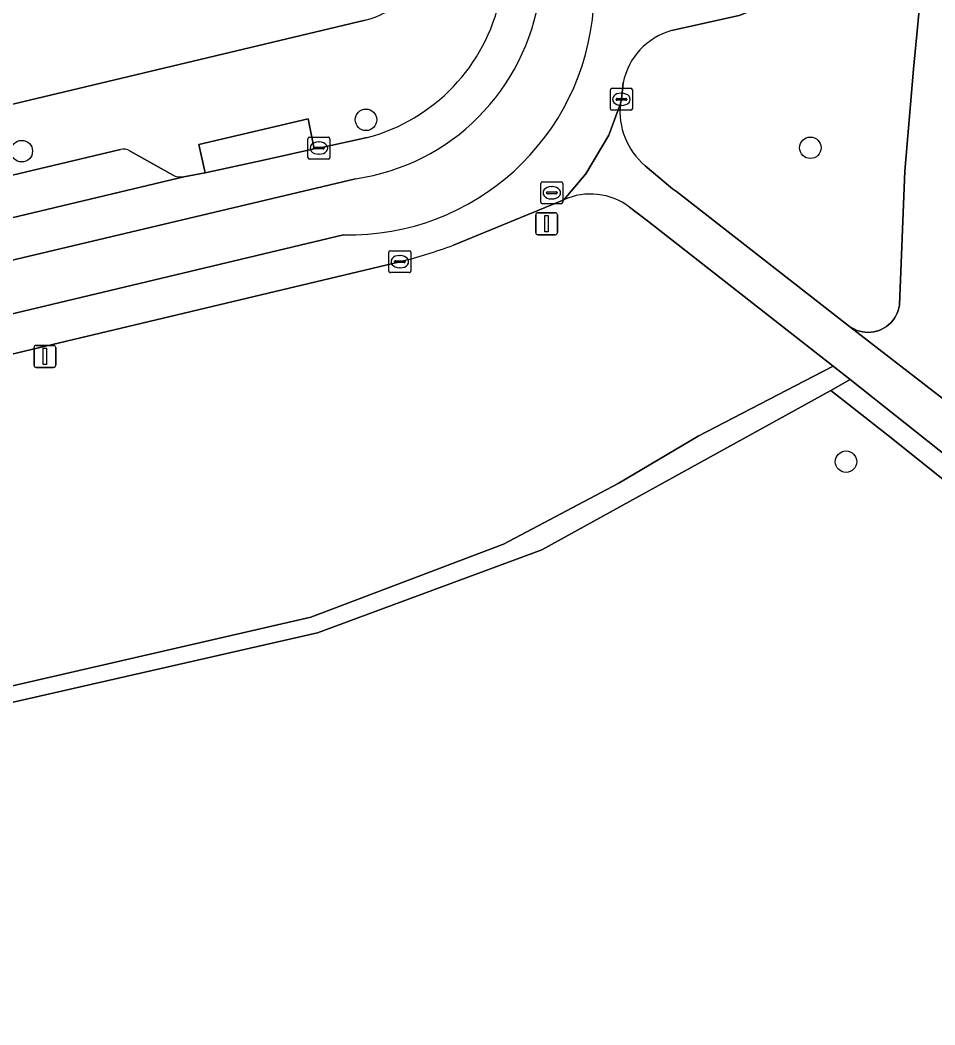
# Model space of a CAD drawing. Extents: x 162082 to 163401, y 388089 to 388636.
# Drawn here: x 163126.89 to 163168.51, y 388264.27 to 388309.98 of the extents above; entities that cross this region are included whole.
import ezdxf

# ---------------------------------------------------------------- set-up
doc = ezdxf.new("R2010")
doc.units = 0
for name, color, linetype in [('IMGEO_Boom', 7, 'Continuous'), ('IMGEO_Erf', 7, 'Continuous'), ('IMGEO_Fietspad_gesloten', 7, 'Continuous'), ('IMGEO_Grasland_overig', 7, 'Continuous'), ('IMGEO_Groenvoorziening', 7, 'Continuous'), ('IMGEO_Kolk', 7, 'Continuous'), ('IMGEO_Lichtmast', 7, 'Continuous'), ('IMGEO_Parkeervlak_open', 7, 'Continuous'), ('IMGEO_Rijbaan_lokaal_gesloten', 7, 'Continuous'), ('IMGEO_Rioolput', 7, 'Continuous'), ('IMGEO_Voetpad_open', 7, 'Continuous')]:
    doc.layers.add(name, color=color, linetype=linetype)

msp = doc.modelspace()

# ---------------------------------------------------------------- linework, layer by layer
at = {"layer": 'IMGEO_Boom'}
for centre in [(163142.627, 388305.443), (163126.966, 388304.017), (163162.844, 388304.17), (163164.468, 388289.89)]:
    msp.add_circle(centre, 0.489, dxfattribs=at)
at = {"layer": 'IMGEO_Erf'}
msp.add_lwpolyline([(163002.97, 388276.7), (163142.597, 388309.979)], dxfattribs=at)
msp.add_arc((163141.809, 388313.274), 3.388, 283.4519, 345.7154, dxfattribs=at)
at = {"layer": 'IMGEO_Fietspad_gesloten'}
for points in [[(163156.526, 388309.5), (163159.607, 388310.183), (163166.822, 388313.057), (163168.067, 388312.711), (163168.48, 388315.981), (163166.979, 388314.847), (163159.238, 388311.554)], [(163167.903, 388311.557), (163167.538, 388307.751), (163167.148, 388303.11), (163166.902, 388297.031), (163166.899, 388297.012), (163166.876, 388296.885), (163166.841, 388296.761), (163166.795, 388296.64), (163166.739, 388296.524), (163166.672, 388296.414), (163166.596, 388296.31), (163166.511, 388296.213), (163166.417, 388296.124), (163166.316, 388296.044), (163166.208, 388295.973), (163166.095, 388295.913), (163165.976, 388295.862), (163165.853, 388295.823), (163165.728, 388295.794), (163165.6, 388295.777), (163165.471, 388295.771), (163165.342, 388295.777), (163165.214, 388295.794), (163165.089, 388295.823), (163164.966, 388295.863), (163164.847, 388295.913), (163164.734, 388295.974), (163164.626, 388296.045), (163171.439, 388290.78)], [(163146.604, 388299.741), (163151.631, 388301.804), (163152.634, 388302.982), (163153.682, 388304.748), (163154.201, 388306.179), (163154.247, 388306.375), (163154.331, 388307.128)], [(163154.201, 388306.179), (163153.682, 388304.748), (163152.634, 388302.982), (163151.631, 388301.804)], [(163156.759, 388302.189), (163156.58, 388302.301), (163155.323, 388303.354)], [(163192.025, 388264.042), (163191.953, 388265.88), (163191.717, 388267.704), (163191.32, 388269.499), (163190.763, 388271.252), (163190.052, 388272.948), (163189.193, 388274.574), (163188.191, 388276.117), (163187.056, 388277.564), (163185.796, 388278.903), (163184.532, 388280.035), (163171.439, 388290.78), (163164.626, 388296.045), (163156.759, 388302.189)], [(163154.611, 388301.472), (163155.442, 388300.849), (163163.889, 388294.238), (163164.658, 388293.626), (163183.433, 388278.718), (163183.49, 388278.672), (163184.717, 388277.587), (163185.843, 388276.397), (163186.858, 388275.112), (163187.753, 388273.74), (163188.523, 388272.294), (163189.161, 388270.786), (163189.772, 388269.216), (163190.111, 388267.608), (163190.368, 388266.024), (163190.494, 388264.348), (163190.436, 388262.672)], [(163141.609, 388300.211), (163043.88, 388276.901), (163044.264, 388275.221), (163044.446, 388275.265), (163073.982, 388282.31), (163094.971, 388287.303), (163095.188, 388287.358), (163101.035, 388288.756), (163105.165, 388289.714), (163125.159, 388294.458), (163144.167, 388298.989)]]:
    msp.add_lwpolyline(points, dxfattribs=at)
for centre, radius, start, end in [((163141.853, 388311.363), 11.155, 268.7454, 355.8716), ((163157.348, 388306.538), 3.074, 105.5093, 168.9296), ((163157.441, 388305.831), 3.259, 173.8637, 229.4591), ((163152.844, 388299.154), 2.914, 52.6812, 114.6046), ((163138.638, 388321.23), 22.918, 283.9593, 290.3387)]:
    msp.add_arc(centre, radius, start, end, dxfattribs=at)
at = {"layer": 'IMGEO_Grasland_overig'}
for points in [[(163167.538, 388307.751), (163167.903, 388311.557), (163168.067, 388312.711), (163166.822, 388313.057), (163159.607, 388310.183), (163156.526, 388309.5)], [(163155.323, 388303.354), (163156.58, 388302.301), (163156.759, 388302.189), (163164.626, 388296.045), (163164.734, 388295.974), (163164.847, 388295.913), (163164.966, 388295.863), (163165.089, 388295.823), (163165.214, 388295.794), (163165.342, 388295.777), (163165.471, 388295.771), (163165.6, 388295.777), (163165.728, 388295.794), (163165.853, 388295.823), (163165.976, 388295.862), (163166.095, 388295.913), (163166.208, 388295.973), (163166.316, 388296.044), (163166.417, 388296.124), (163166.511, 388296.213), (163166.596, 388296.31), (163166.672, 388296.414), (163166.739, 388296.524), (163166.795, 388296.64), (163166.841, 388296.761), (163166.876, 388296.885), (163166.899, 388297.012), (163166.902, 388297.031), (163167.148, 388303.11), (163167.538, 388307.751)], [(163154.331, 388307.128), (163154.247, 388306.375), (163154.201, 388306.179)]]:
    msp.add_lwpolyline(points, dxfattribs=at)
for centre, radius, start, end in [((163157.348, 388306.538), 3.074, 105.5093, 168.9296), ((163157.441, 388305.831), 3.259, 173.8637, 229.4591)]:
    msp.add_arc(centre, radius, start, end, dxfattribs=at)
at = {"layer": 'IMGEO_Groenvoorziening'}
for points in [[(163151.631, 388301.804), (163146.604, 388299.741)], [(163162.972, 388293.762), (163163.889, 388294.238), (163155.442, 388300.849), (163154.611, 388301.472)], [(163144.167, 388298.989), (163125.159, 388294.458), (163105.165, 388289.714), (163101.035, 388288.756), (163101.326, 388287.516), (163101.447, 388287.03), (163101.699, 388286.014), (163101.722, 388285.92), (163104.22, 388275.387), (163109.023, 388276.29), (163116.318, 388277.341), (163140.117, 388282.815), (163148.878, 388286.141), (163154.106, 388288.897), (163157.745, 388291.047), (163162.972, 388293.762)], [(163183.433, 388278.718), (163164.658, 388293.626), (163163.77, 388293.136), (163166.528, 388290.971), (163182.808, 388277.937)], [(163189.293, 388263.879), (163189.254, 388265.691), (163189.027, 388267.489), (163188.612, 388269.253), (163188.016, 388270.965), (163187.244, 388272.606), (163186.305, 388274.155), (163185.208, 388275.598), (163183.964, 388276.923), (163182.808, 388277.937), (163166.528, 388290.971), (163163.77, 388293.136), (163150.628, 388285.874), (163140.428, 388282.102), (163118.501, 388277.122)]]:
    msp.add_lwpolyline(points, dxfattribs=at)
msp.add_lwpolyline([(163118.501, 388277.122), (163140.428, 388282.102), (163150.628, 388285.874), (163163.77, 388293.136), (163164.658, 388293.626), (163163.889, 388294.238), (163162.972, 388293.762), (163157.745, 388291.047), (163154.106, 388288.897), (163148.878, 388286.141), (163140.117, 388282.815), (163116.318, 388277.341), (163109.023, 388276.29), (163104.22, 388275.387), (163104.398, 388274.613), (163108.09, 388275.338)], close=True, dxfattribs=at)
for centre, radius, start, end in [((163152.844, 388299.154), 2.914, 52.6812, 114.6046), ((163138.638, 388321.23), 22.918, 283.9593, 290.3387)]:
    msp.add_arc(centre, radius, start, end, dxfattribs=at)
at = {"layer": 'IMGEO_Kolk'}
for p, q in [((163153.746, 388305.949), (163153.746, 388306.801)), ((163153.821, 388306.875), (163154.673, 388306.875)), ((163154.747, 388306.801), (163154.747, 388305.949)), ((163154.005, 388306.369), (163154.005, 388306.381)), ((163154.443, 388306.332), (163154.045, 388306.332)), ((163154.048, 388306.418), (163154.446, 388306.418)), ((163154.234, 388306.655), (163154.259, 388306.655)), ((163154.489, 388306.381), (163154.489, 388306.369)), ((163154.673, 388305.875), (163153.821, 388305.875)), ((163154.257, 388306.095), (163154.232, 388306.095)), ((163139.987, 388303.732), (163139.987, 388304.584)), ((163140.062, 388304.658), (163140.914, 388304.658)), ((163140.475, 388304.438), (163140.5, 388304.438)), ((163140.988, 388304.584), (163140.988, 388303.732)), ((163140.246, 388304.152), (163140.246, 388304.164)), ((163140.684, 388304.115), (163140.286, 388304.115)), ((163140.289, 388304.201), (163140.687, 388304.201)), ((163140.73, 388304.164), (163140.73, 388304.152)), ((163140.914, 388303.658), (163140.062, 388303.658)), ((163140.498, 388303.878), (163140.473, 388303.878)), ((163143.666, 388298.563), (163143.666, 388299.415)), ((163143.741, 388299.489), (163144.593, 388299.489)), ((163144.667, 388299.415), (163144.667, 388298.563)), ((163143.925, 388298.983), (163143.925, 388298.995)), ((163143.968, 388299.032), (163144.366, 388299.032)), ((163144.154, 388299.269), (163144.179, 388299.269)), ((163144.409, 388298.995), (163144.409, 388298.983)), ((163144.363, 388298.946), (163143.965, 388298.946)), ((163144.177, 388298.709), (163144.152, 388298.709)), ((163144.593, 388298.489), (163143.741, 388298.489))]:
    msp.add_line(p, q, dxfattribs=at)
for points in [[(163153.746, 388305.949), (163153.746, 388306.801)], [(163153.821, 388306.875), (163154.673, 388306.875)], [(163154.747, 388306.801), (163154.747, 388305.949)], [(163154.673, 388305.875), (163153.821, 388305.875)], [(163139.987, 388303.732), (163139.987, 388304.584)], [(163140.062, 388304.658), (163140.914, 388304.658)], [(163140.988, 388304.584), (163140.988, 388303.732)], [(163140.914, 388303.658), (163140.062, 388303.658)], [(163143.666, 388298.563), (163143.666, 388299.415)], [(163143.741, 388299.489), (163144.593, 388299.489)], [(163144.667, 388299.415), (163144.667, 388298.563)], [(163144.593, 388298.489), (163143.741, 388298.489)]]:
    msp.add_lwpolyline(points, dxfattribs=at)
for centre, radius, start, end in [((163153.823, 388306.799), 0.0765, 91.552, 178.448), ((163153.823, 388306.799), 0.0765, 91.552, 178.448), ((163154.671, 388306.799), 0.0765, 1.552, 88.448), ((163154.671, 388306.799), 0.0765, 1.552, 88.448), ((163154.045, 388306.378), 0.0403, 85.8775, 175.7526), ((163154.042, 388306.368), 0.0366, 178.938, 274.7102), ((163154.446, 388306.375), 0.043, 264.8664, 352.4533), ((163154.45, 388306.38), 0.0386, 1.7309, 96.639), ((163153.823, 388305.951), 0.0765, 181.552, 268.448), ((163153.823, 388305.951), 0.0765, 181.552, 268.448), ((163154.671, 388305.951), 0.0765, 271.552, 358.448), ((163154.671, 388305.951), 0.0765, 271.552, 358.448), ((163140.064, 388304.582), 0.0765, 91.552, 178.448), ((163140.064, 388304.582), 0.0765, 91.552, 178.448), ((163140.912, 388304.582), 0.0765, 1.552, 88.448), ((163140.912, 388304.582), 0.0765, 1.552, 88.448), ((163140.286, 388304.161), 0.0403, 85.8775, 175.7526), ((163140.283, 388304.151), 0.0366, 178.938, 274.7102), ((163140.687, 388304.158), 0.043, 264.8664, 352.4533), ((163140.691, 388304.163), 0.0386, 1.7309, 96.639), ((163140.064, 388303.734), 0.0765, 181.552, 268.448), ((163140.064, 388303.734), 0.0765, 181.552, 268.448), ((163140.912, 388303.734), 0.0765, 271.552, 358.448), ((163140.912, 388303.734), 0.0765, 271.552, 358.448), ((163143.743, 388299.413), 0.0765, 91.552, 178.448), ((163143.743, 388299.413), 0.0765, 91.552, 178.448), ((163144.591, 388299.413), 0.0765, 1.552, 88.448), ((163144.591, 388299.413), 0.0765, 1.552, 88.448), ((163143.965, 388298.992), 0.0403, 85.8775, 175.7526), ((163143.962, 388298.982), 0.0366, 178.938, 274.7102), ((163144.366, 388298.989), 0.043, 264.8664, 352.4533), ((163144.37, 388298.994), 0.0386, 1.7309, 96.639), ((163143.743, 388298.565), 0.0765, 181.552, 268.448), ((163143.743, 388298.565), 0.0765, 181.552, 268.448), ((163144.591, 388298.565), 0.0765, 271.552, 358.448), ((163144.591, 388298.565), 0.0765, 271.552, 358.448)]:
    msp.add_arc(centre, radius, start, end, dxfattribs=at)
for centre, major_axis, ratio, start_param, end_param in [((163154.233, 388306.375), (-0.387, 0.002), 0.722429, 4.712389, 7.853982), ((163154.258, 388306.375), (-0.39, 0.002), 0.717154, 1.570796, 4.712389), ((163140.474, 388304.158), (-0.387, 0.002), 0.722429, 4.712389, 7.853982), ((163140.499, 388304.158), (-0.39, 0.002), 0.717154, 1.570796, 4.712389), ((163144.153, 388298.989), (-0.387, 0.002), 0.722429, 4.712389, 7.853982), ((163144.178, 388298.989), (-0.39, 0.002), 0.717154, 1.570796, 4.712389)]:
    msp.add_ellipse(centre, major_axis=major_axis, ratio=ratio, start_param=start_param, end_param=end_param, dxfattribs=at)
at = {"layer": 'IMGEO_Lichtmast'}
for p, q in [((163150.347, 388300.317), (163150.347, 388301.117)), ((163150.347, 388301.117), (163150.347, 388300.317)), ((163150.447, 388301.217), (163151.237, 388301.217)), ((163151.237, 388301.217), (163150.447, 388301.217)), ((163151.337, 388301.117), (163151.337, 388300.317)), ((163151.337, 388300.317), (163151.337, 388301.117)), ((163151.237, 388300.217), (163150.447, 388300.217)), ((163150.447, 388300.217), (163151.237, 388300.217)), ((163127.523, 388294.282), (163127.523, 388295.082)), ((163127.523, 388295.082), (163127.523, 388294.282)), ((163127.623, 388295.182), (163128.413, 388295.182)), ((163128.413, 388295.182), (163127.623, 388295.182)), ((163128.513, 388295.082), (163128.513, 388294.282)), ((163128.513, 388294.282), (163128.513, 388295.082)), ((163128.413, 388294.182), (163127.623, 388294.182)), ((163127.623, 388294.182), (163128.413, 388294.182))]:
    msp.add_line(p, q, dxfattribs=at)
for points in [[(163150.767, 388301.092), (163150.917, 388301.092), (163150.917, 388300.342), (163150.767, 388300.342), (163150.767, 388301.092)], [(163127.943, 388295.057), (163128.093, 388295.057), (163128.093, 388294.307), (163127.943, 388294.307), (163127.943, 388295.057)]]:
    msp.add_lwpolyline(points, dxfattribs=at)
for centre, start, end in [((163150.447, 388301.117), 90, 180), ((163150.447, 388301.117), 90, 180), ((163151.237, 388301.117), 0, 90), ((163151.237, 388301.117), 360, 90), ((163150.447, 388300.317), 180, 270), ((163150.447, 388300.317), 180, 270), ((163151.237, 388300.317), 270, 0), ((163151.237, 388300.317), 270, 0), ((163127.623, 388295.082), 90, 180), ((163127.623, 388295.082), 90, 180), ((163128.413, 388295.082), 0, 90), ((163128.413, 388295.082), 360, 90), ((163127.623, 388294.282), 180, 270), ((163127.623, 388294.282), 180, 270), ((163128.413, 388294.282), 270, 0), ((163128.413, 388294.282), 270, 0)]:
    msp.add_arc(centre, 0.1, start, end, dxfattribs=at)
at = {"layer": 'IMGEO_Parkeervlak_open'}
for points in [[(163131.452, 388304.096), (163121.683, 388301.766), (163118.841, 388301.096), (163113.942, 388299.941), (163113.922, 388299.936), (163099.299, 388296.452), (163092.277, 388294.775), (163077.825, 388291.351), (163077.761, 388291.336), (163070.915, 388289.699), (163056.768, 388286.318), (163048.255, 388284.284), (163041.524, 388282.675), (163034.48, 388280.986), (163034.6, 388280.484), (163034.915, 388279.158), (163042.673, 388281.006), (163042.839, 388281.046), (163134.34, 388302.847)], [(163133.817, 388302.934), (163131.898, 388304.015)]]:
    msp.add_lwpolyline(points, dxfattribs=at)
for centre, radius, start, end in [((163131.584, 388303.555), 0.557, 55.7114, 103.7016), ((163134.237, 388303.846), 1.004, 245.2424, 275.8684)]:
    msp.add_arc(centre, radius, start, end, dxfattribs=at)
at = {"layer": 'IMGEO_Rijbaan_lokaal_gesloten'}
for points in [[(163142.688, 388304.634), (163140.488, 388304.158), (163140.267, 388304.121), (163137.957, 388303.61), (163135.31, 388303.025), (163134.34, 388302.847), (163042.839, 388281.046), (163043.268, 388279.323), (163142.15, 388302.761)], [(163142.15, 388302.761), (163043.268, 388279.323), (163042.839, 388281.046), (163042.673, 388281.006), (163044.074, 388275.176), (163044.264, 388275.221), (163043.88, 388276.901), (163141.609, 388300.211)]]:
    msp.add_lwpolyline(points, dxfattribs=at)
for centre, radius, start, end in [((163140.742, 388312.543), 9.883, 278.1922, 351.924), ((163140.742, 388312.543), 9.883, 278.1922, 351.924), ((163140.527, 388312.741), 8.39, 284.9238, 347.8607), ((163141.853, 388311.363), 11.155, 268.7454, 355.8716)]:
    msp.add_arc(centre, radius, start, end, dxfattribs=at)
at = {"layer": 'IMGEO_Rioolput'}
for p, q in [((163150.656, 388302.624), (163151.508, 388302.624)), ((163150.581, 388301.698), (163150.581, 388302.55)), ((163150.883, 388302.167), (163151.281, 388302.167)), ((163151.069, 388302.404), (163151.094, 388302.404)), ((163151.582, 388302.55), (163151.582, 388301.698)), ((163150.84, 388302.118), (163150.84, 388302.13)), ((163151.278, 388302.081), (163150.88, 388302.081)), ((163151.092, 388301.844), (163151.067, 388301.844)), ((163151.324, 388302.13), (163151.324, 388302.118)), ((163151.508, 388301.624), (163150.656, 388301.624))]:
    msp.add_line(p, q, dxfattribs=at)
for points in [[(163150.656, 388302.624), (163151.508, 388302.624)], [(163150.581, 388301.698), (163150.581, 388302.55)], [(163151.582, 388302.55), (163151.582, 388301.698)], [(163151.508, 388301.624), (163150.656, 388301.624)]]:
    msp.add_lwpolyline(points, dxfattribs=at)
for centre, radius, start, end in [((163150.658, 388302.548), 0.0765, 91.552, 178.448), ((163150.658, 388302.548), 0.0765, 91.552, 178.448), ((163151.506, 388302.548), 0.0765, 1.552, 88.448), ((163151.506, 388302.548), 0.0765, 1.552, 88.448), ((163150.88, 388302.127), 0.0403, 85.8775, 175.7526), ((163151.285, 388302.129), 0.0386, 1.7309, 96.639), ((163150.658, 388301.7), 0.0765, 181.552, 268.448), ((163150.658, 388301.7), 0.0765, 181.552, 268.448), ((163150.877, 388302.117), 0.0366, 178.938, 274.7102), ((163151.281, 388302.124), 0.043, 264.8664, 352.4533), ((163151.506, 388301.7), 0.0765, 271.552, 358.448), ((163151.506, 388301.7), 0.0765, 271.552, 358.448)]:
    msp.add_arc(centre, radius, start, end, dxfattribs=at)
for centre, major_axis, ratio, start_param, end_param in [((163151.068, 388302.124), (-0.387, 0.002), 0.722429, 4.712389, 7.853982), ((163151.093, 388302.124), (-0.39, 0.002), 0.717154, 1.570796, 4.712389)]:
    msp.add_ellipse(centre, major_axis=major_axis, ratio=ratio, start_param=start_param, end_param=end_param, dxfattribs=at)
at = {"layer": 'IMGEO_Voetpad_open'}
for points in [[(163142.597, 388309.979), (163002.97, 388276.7), (162998.906, 388275.686), (162998.667, 388273.56), (162969.954, 388266.671), (162969.935, 388266.571), (162965.617, 388265.468)], [(163134.34, 388302.847), (163135.31, 388303.025), (163135.022, 388304.324), (163139.992, 388305.49), (163140.267, 388304.121), (163140.488, 388304.158), (163142.688, 388304.634)], [(163048.255, 388284.284), (163047.905, 388285.749), (163051.827, 388286.683), (163056.421, 388287.778), (163056.768, 388286.318), (163070.915, 388289.699), (163070.647, 388290.851), (163073.998, 388291.632), (163077.501, 388292.448), (163077.761, 388291.336), (163077.825, 388291.351), (163092.277, 388294.775), (163092.006, 388295.914), (163099.028, 388297.588), (163099.299, 388296.452), (163113.922, 388299.936), (163113.655, 388301.048), (163121.409, 388302.909), (163121.683, 388301.766), (163131.452, 388304.096)], [(163131.898, 388304.015), (163133.817, 388302.934)]]:
    msp.add_lwpolyline(points, dxfattribs=at)
msp.add_lwpolyline([(163140.267, 388304.121), (163139.992, 388305.49), (163135.022, 388304.324), (163135.31, 388303.025), (163137.957, 388303.61)], close=True, dxfattribs=at)
for centre, radius, start, end in [((163141.809, 388313.274), 3.388, 283.4519, 345.7154), ((163140.527, 388312.741), 8.39, 284.9238, 347.8607), ((163131.584, 388303.555), 0.557, 55.7114, 103.7016), ((163134.237, 388303.846), 1.004, 245.2424, 275.8684)]:
    msp.add_arc(centre, radius, start, end, dxfattribs=at)

doc.saveas('drawing.dxf')
